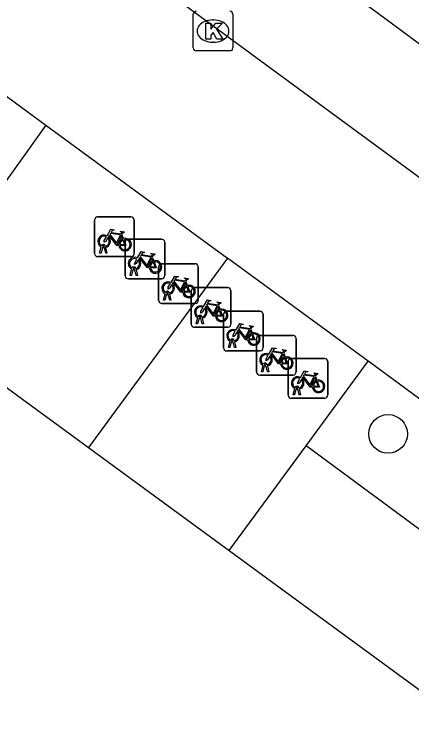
# Model space of a CAD drawing. Extents: x 161087 to 161922, y 382574 to 383873.
# Drawn here: x 161352.59 to 161362.62, y 383536.23 to 383554.13 of the extents above; entities that cross this region are included whole.
import ezdxf

# ---------------------------------------------------------------- set-up
doc = ezdxf.new("R2010")
doc.units = 0
for name, color, linetype in [('IMGEO_Boom', 7, 'Continuous'), ('IMGEO_Fietsenrek', 7, 'Continuous'), ('IMGEO_Fietspad_gesloten', 7, 'Continuous'), ('IMGEO_Kolk', 7, 'Continuous'), ('IMGEO_OVBaan_gesloten', 7, 'Continuous'), ('IMGEO_Pand', 7, 'Continuous'), ('IMGEO_Voetgangersgebied_open', 7, 'Continuous'), ('IMGEO_Voetpad_gesloten', 7, 'Continuous'), ('IMGEO_Voetpad_open', 7, 'Continuous')]:
    doc.layers.add(name, color=color, linetype=linetype)

msp = doc.modelspace()

# ---------------------------------------------------------------- linework, layer by layer
at = {"layer": 'IMGEO_Boom'}
msp.add_circle((161362.026, 383543.541), 0.489, dxfattribs=at)
at = {"layer": 'IMGEO_Fietsenrek'}
for p, q in [((161354.698, 383549.017), (161355.539, 383549.017)), ((161355.539, 383549.017), (161354.698, 383549.017)), ((161354.623, 383548.092), (161354.623, 383548.933)), ((161354.623, 383548.933), (161354.623, 383548.092)), ((161355.623, 383548.942), (161355.623, 383548.101)), ((161355.623, 383548.101), (161355.623, 383548.942)), ((161355.31, 383548.566), (161355.346, 383548.471)), ((161355.465, 383548.455), (161356.306, 383548.455)), ((161356.306, 383548.455), (161355.465, 383548.455)), ((161354.75, 383548.101), (161354.789, 383548.261)), ((161354.861, 383548.273), (161354.86, 383548.277)), ((161354.892, 383548.284), (161354.893, 383548.277)), ((161355.39, 383547.53), (161355.39, 383548.371)), ((161355.39, 383548.371), (161355.39, 383547.53)), ((161356.39, 383548.38), (161356.39, 383547.539)), ((161356.39, 383547.539), (161356.39, 383548.38)), ((161354.784, 383548.101), (161354.75, 383548.101)), ((161354.819, 383548.249), (161354.784, 383548.101)), ((161354.902, 383548.101), (161354.868, 383548.243)), ((161354.9, 383548.247), (161354.935, 383548.101)), ((161354.935, 383548.101), (161354.902, 383548.101)), ((161355.548, 383548.017), (161354.707, 383548.017)), ((161354.707, 383548.017), (161355.548, 383548.017)), ((161356.077, 383548.004), (161356.113, 383547.909)), ((161355.659, 383547.722), (161355.66, 383547.715)), ((161356.237, 383546.91), (161356.237, 383547.751)), ((161356.237, 383547.751), (161356.237, 383546.91)), ((161356.312, 383547.835), (161357.153, 383547.835)), ((161357.153, 383547.835), (161356.312, 383547.835)), ((161357.237, 383547.76), (161357.237, 383546.919)), ((161357.237, 383546.919), (161357.237, 383547.76)), ((161355.517, 383547.539), (161355.556, 383547.699)), ((161355.551, 383547.539), (161355.517, 383547.539)), ((161355.586, 383547.687), (161355.551, 383547.539)), ((161355.628, 383547.711), (161355.627, 383547.715)), ((161355.669, 383547.539), (161355.635, 383547.681)), ((161355.667, 383547.685), (161355.702, 383547.539)), ((161355.702, 383547.539), (161355.669, 383547.539)), ((161356.315, 383547.455), (161355.474, 383547.455)), ((161355.474, 383547.455), (161356.315, 383547.455)), ((161356.924, 383547.384), (161356.96, 383547.289)), ((161357.135, 383547.232), (161357.976, 383547.232)), ((161357.976, 383547.232), (161357.135, 383547.232)), ((161356.364, 383546.919), (161356.403, 383547.079)), ((161356.433, 383547.067), (161356.398, 383546.919)), ((161356.475, 383547.091), (161356.474, 383547.095)), ((161356.516, 383546.919), (161356.482, 383547.061)), ((161356.506, 383547.102), (161356.507, 383547.095)), ((161356.514, 383547.065), (161356.549, 383546.919)), ((161357.06, 383546.307), (161357.06, 383547.148)), ((161357.06, 383547.148), (161357.06, 383546.307)), ((161358.06, 383547.157), (161358.06, 383546.316)), ((161358.06, 383546.316), (161358.06, 383547.157)), ((161357.162, 383546.835), (161356.321, 383546.835)), ((161356.321, 383546.835), (161357.162, 383546.835)), ((161356.398, 383546.919), (161356.364, 383546.919)), ((161356.549, 383546.919), (161356.516, 383546.919)), ((161357.747, 383546.781), (161357.783, 383546.686)), ((161357.187, 383546.316), (161357.226, 383546.476)), ((161357.256, 383546.464), (161357.221, 383546.316)), ((161357.298, 383546.488), (161357.297, 383546.492)), ((161357.329, 383546.499), (161357.33, 383546.492)), ((161357.874, 383545.71), (161357.874, 383546.551)), ((161357.874, 383546.551), (161357.874, 383545.71)), ((161357.949, 383546.635), (161358.79, 383546.635)), ((161358.79, 383546.635), (161357.949, 383546.635)), ((161358.874, 383546.56), (161358.874, 383545.719)), ((161358.874, 383545.719), (161358.874, 383546.56)), ((161357.221, 383546.316), (161357.187, 383546.316)), ((161357.339, 383546.316), (161357.305, 383546.458)), ((161357.337, 383546.462), (161357.372, 383546.316)), ((161357.372, 383546.316), (161357.339, 383546.316)), ((161357.985, 383546.232), (161357.144, 383546.232)), ((161357.144, 383546.232), (161357.985, 383546.232)), ((161358.561, 383546.184), (161358.597, 383546.089)), ((161358.705, 383545.102), (161358.705, 383545.943)), ((161358.705, 383545.943), (161358.705, 383545.102)), ((161358.78, 383546.027), (161359.621, 383546.027)), ((161359.621, 383546.027), (161358.78, 383546.027)), ((161359.705, 383545.952), (161359.705, 383545.111)), ((161359.705, 383545.111), (161359.705, 383545.952)), ((161358.001, 383545.719), (161358.04, 383545.879)), ((161358.07, 383545.867), (161358.035, 383545.719)), ((161358.112, 383545.891), (161358.111, 383545.895)), ((161358.153, 383545.719), (161358.119, 383545.861)), ((161358.143, 383545.902), (161358.144, 383545.895)), ((161358.151, 383545.865), (161358.186, 383545.719)), ((161358.799, 383545.635), (161357.958, 383545.635)), ((161357.958, 383545.635), (161358.799, 383545.635)), ((161358.035, 383545.719), (161358.001, 383545.719)), ((161358.186, 383545.719), (161358.153, 383545.719)), ((161359.392, 383545.576), (161359.428, 383545.481)), ((161359.579, 383545.442), (161360.42, 383545.442)), ((161360.42, 383545.442), (161359.579, 383545.442)), ((161358.832, 383545.111), (161358.871, 383545.271)), ((161358.901, 383545.259), (161358.866, 383545.111)), ((161358.943, 383545.283), (161358.942, 383545.287)), ((161358.984, 383545.111), (161358.95, 383545.253)), ((161358.974, 383545.294), (161358.975, 383545.287)), ((161358.982, 383545.257), (161359.017, 383545.111)), ((161359.504, 383544.517), (161359.504, 383545.358)), ((161359.504, 383545.358), (161359.504, 383544.517)), ((161360.504, 383545.367), (161360.504, 383544.526)), ((161360.504, 383544.526), (161360.504, 383545.367)), ((161358.866, 383545.111), (161358.832, 383545.111)), ((161359.017, 383545.111), (161358.984, 383545.111)), ((161359.63, 383545.027), (161358.789, 383545.027)), ((161358.789, 383545.027), (161359.63, 383545.027)), ((161360.191, 383544.991), (161360.227, 383544.896)), ((161359.631, 383544.526), (161359.67, 383544.686)), ((161359.7, 383544.674), (161359.665, 383544.526)), ((161359.742, 383544.698), (161359.741, 383544.702)), ((161359.773, 383544.709), (161359.774, 383544.702)), ((161359.665, 383544.526), (161359.631, 383544.526)), ((161359.783, 383544.526), (161359.749, 383544.668)), ((161359.781, 383544.672), (161359.816, 383544.526)), ((161359.816, 383544.526), (161359.783, 383544.526)), ((161360.429, 383544.442), (161359.588, 383544.442)), ((161359.588, 383544.442), (161360.429, 383544.442))]:
    msp.add_line(p, q, dxfattribs=at)
for points in [[(161354.936, 383548.543), (161355.031, 383548.707), (161355.117, 383548.693), (161355.119, 383548.684), (161355.063, 383548.673), (161355.036, 383548.628), (161355.292, 383548.587)], [(161355.292, 383548.587), (161355.317, 383548.636), (161355.311, 383548.64), (161355.288, 383548.644), (161355.276, 383548.651), (161355.275, 383548.654), (161355.277, 383548.659), (161355.372, 383548.644), (161355.374, 383548.634), (161355.364, 383548.621), (161355.352, 383548.615), (161355.338, 383548.621), (161355.31, 383548.566)], [(161354.957, 383548.491), (161354.905, 383548.401), (161354.865, 383548.376), (161354.866, 383548.423), (161354.921, 383548.517)], [(161355.232, 383548.299), (161355.182, 383548.299), (161354.991, 383548.55), (161354.972, 383548.518)], [(161355.279, 383548.562), (161355.022, 383548.603), (161355.005, 383548.574), (161355.172, 383548.354), (161355.279, 383548.562)], [(161355.327, 383548.464), (161355.297, 383548.541), (161355.188, 383548.323), (161355.231, 383548.323)], [(161355.261, 383548.323), (161355.381, 383548.322), (161355.337, 383548.436)], [(161355.357, 383548.443), (161355.412, 383548.298), (161355.262, 383548.298)], [(161355.703, 383547.981), (161355.798, 383548.145), (161355.884, 383548.131), (161355.886, 383548.122), (161355.83, 383548.111), (161355.803, 383548.066), (161356.059, 383548.025)], [(161356.059, 383548.025), (161356.084, 383548.074), (161356.078, 383548.078), (161356.055, 383548.082), (161356.043, 383548.089), (161356.042, 383548.092), (161356.044, 383548.097), (161356.139, 383548.082), (161356.141, 383548.072), (161356.131, 383548.059), (161356.119, 383548.053), (161356.105, 383548.059), (161356.077, 383548.004)], [(161355.724, 383547.929), (161355.672, 383547.839), (161355.632, 383547.814), (161355.633, 383547.861), (161355.688, 383547.955)], [(161355.999, 383547.737), (161355.949, 383547.737), (161355.758, 383547.988), (161355.739, 383547.956)], [(161356.046, 383548), (161355.789, 383548.041), (161355.772, 383548.012), (161355.939, 383547.792), (161356.046, 383548)], [(161356.094, 383547.902), (161356.064, 383547.979), (161355.955, 383547.761), (161355.998, 383547.761)], [(161356.028, 383547.761), (161356.148, 383547.76), (161356.104, 383547.874)], [(161356.124, 383547.881), (161356.179, 383547.736), (161356.029, 383547.736)], [(161356.55, 383547.361), (161356.645, 383547.525), (161356.731, 383547.511), (161356.733, 383547.502), (161356.677, 383547.491), (161356.65, 383547.446), (161356.906, 383547.405)], [(161356.846, 383547.117), (161356.796, 383547.117), (161356.605, 383547.368), (161356.586, 383547.336)], [(161356.893, 383547.38), (161356.636, 383547.421), (161356.619, 383547.392), (161356.786, 383547.172), (161356.893, 383547.38)], [(161356.906, 383547.405), (161356.931, 383547.454), (161356.925, 383547.458), (161356.902, 383547.462), (161356.89, 383547.469), (161356.889, 383547.472), (161356.891, 383547.477), (161356.986, 383547.462), (161356.988, 383547.452), (161356.978, 383547.439), (161356.966, 383547.433), (161356.952, 383547.439), (161356.924, 383547.384)], [(161356.571, 383547.309), (161356.519, 383547.219), (161356.479, 383547.194), (161356.48, 383547.241), (161356.535, 383547.335)], [(161356.941, 383547.282), (161356.911, 383547.359), (161356.802, 383547.141), (161356.845, 383547.141)], [(161356.875, 383547.141), (161356.995, 383547.14), (161356.951, 383547.254)], [(161356.971, 383547.261), (161357.026, 383547.116), (161356.876, 383547.116)], [(161357.373, 383546.758), (161357.468, 383546.922), (161357.554, 383546.908), (161357.556, 383546.899), (161357.5, 383546.888), (161357.473, 383546.843), (161357.729, 383546.802)], [(161357.729, 383546.802), (161357.754, 383546.851), (161357.748, 383546.855), (161357.725, 383546.859), (161357.713, 383546.866), (161357.712, 383546.869), (161357.714, 383546.874), (161357.809, 383546.859), (161357.811, 383546.849), (161357.801, 383546.836), (161357.789, 383546.83), (161357.775, 383546.836), (161357.747, 383546.781)], [(161357.394, 383546.706), (161357.342, 383546.616), (161357.302, 383546.591), (161357.303, 383546.638), (161357.358, 383546.732)], [(161357.669, 383546.514), (161357.619, 383546.514), (161357.428, 383546.765), (161357.409, 383546.733)], [(161357.716, 383546.777), (161357.459, 383546.818), (161357.442, 383546.789), (161357.609, 383546.569), (161357.716, 383546.777)], [(161357.764, 383546.679), (161357.734, 383546.756), (161357.625, 383546.538), (161357.668, 383546.538)], [(161357.698, 383546.538), (161357.818, 383546.537), (161357.774, 383546.651)], [(161357.794, 383546.658), (161357.849, 383546.513), (161357.699, 383546.513)], [(161358.187, 383546.161), (161358.282, 383546.325), (161358.368, 383546.311), (161358.37, 383546.302), (161358.314, 383546.291), (161358.287, 383546.246), (161358.543, 383546.205)], [(161358.208, 383546.109), (161358.156, 383546.019), (161358.116, 383545.994), (161358.117, 383546.041), (161358.172, 383546.135)], [(161358.483, 383545.917), (161358.433, 383545.917), (161358.242, 383546.168), (161358.223, 383546.136)], [(161358.53, 383546.18), (161358.273, 383546.221), (161358.256, 383546.192), (161358.423, 383545.972), (161358.53, 383546.18)], [(161358.578, 383546.082), (161358.548, 383546.159), (161358.439, 383545.941), (161358.482, 383545.941)], [(161358.543, 383546.205), (161358.568, 383546.254), (161358.562, 383546.258), (161358.539, 383546.262), (161358.527, 383546.269), (161358.526, 383546.272), (161358.528, 383546.277), (161358.623, 383546.262), (161358.625, 383546.252), (161358.615, 383546.239), (161358.603, 383546.233), (161358.589, 383546.239), (161358.561, 383546.184)], [(161358.512, 383545.941), (161358.632, 383545.94), (161358.588, 383546.054)], [(161358.608, 383546.061), (161358.663, 383545.916), (161358.513, 383545.916)], [(161359.018, 383545.553), (161359.113, 383545.717), (161359.199, 383545.703), (161359.201, 383545.694), (161359.145, 383545.683), (161359.118, 383545.638), (161359.374, 383545.597)], [(161359.361, 383545.572), (161359.104, 383545.613), (161359.087, 383545.584), (161359.254, 383545.364), (161359.361, 383545.572)], [(161359.374, 383545.597), (161359.399, 383545.646), (161359.393, 383545.65), (161359.37, 383545.654), (161359.358, 383545.661), (161359.357, 383545.664), (161359.359, 383545.669), (161359.454, 383545.654), (161359.456, 383545.644), (161359.446, 383545.631), (161359.434, 383545.625), (161359.42, 383545.631), (161359.392, 383545.576)], [(161359.039, 383545.501), (161358.987, 383545.411), (161358.947, 383545.386), (161358.948, 383545.433), (161359.003, 383545.527)], [(161359.314, 383545.309), (161359.264, 383545.309), (161359.073, 383545.56), (161359.054, 383545.528)], [(161359.409, 383545.474), (161359.379, 383545.551), (161359.27, 383545.333), (161359.313, 383545.333)], [(161359.343, 383545.333), (161359.463, 383545.332), (161359.419, 383545.446)], [(161359.439, 383545.453), (161359.494, 383545.308), (161359.344, 383545.308)], [(161359.817, 383544.968), (161359.912, 383545.132), (161359.998, 383545.118), (161360, 383545.109), (161359.944, 383545.098), (161359.917, 383545.053), (161360.173, 383545.012)], [(161360.173, 383545.012), (161360.198, 383545.061), (161360.192, 383545.065), (161360.169, 383545.069), (161360.157, 383545.076), (161360.156, 383545.079), (161360.158, 383545.084), (161360.253, 383545.069), (161360.255, 383545.059), (161360.245, 383545.046), (161360.233, 383545.04), (161360.219, 383545.046), (161360.191, 383544.991)], [(161359.838, 383544.916), (161359.786, 383544.826), (161359.746, 383544.801), (161359.747, 383544.848), (161359.802, 383544.942)], [(161360.113, 383544.724), (161360.063, 383544.724), (161359.872, 383544.975), (161359.853, 383544.943)], [(161360.16, 383544.987), (161359.903, 383545.028), (161359.886, 383544.999), (161360.053, 383544.779), (161360.16, 383544.987)], [(161360.208, 383544.889), (161360.178, 383544.966), (161360.069, 383544.748), (161360.112, 383544.748)], [(161360.142, 383544.748), (161360.262, 383544.747), (161360.218, 383544.861)], [(161360.238, 383544.868), (161360.293, 383544.723), (161360.143, 383544.723)]]:
    msp.add_lwpolyline(points, dxfattribs=at)
for centre, radius, start, end in [((161354.701, 383548.939), 0.0779, 92.4484, 184.2845), ((161354.701, 383548.939), 0.0779, 92.4484, 184.2845), ((161355.545, 383548.939), 0.0779, 2.4484, 94.2845), ((161355.545, 383548.939), 0.0779, 2.4484, 94.2845), ((161354.863, 383548.402), 0.159, 62.6766, 242.1369), ((161354.863, 383548.402), 0.129, 63.3192, 238.903), ((161354.863, 383548.402), 0.129, 283.6043, 43.4302), ((161354.863, 383548.402), 0.159, 283.5766, 46.6042), ((161355.39, 383548.318), 0.159, 113.3408, 178.3217), ((161355.39, 383548.318), 0.159, 187.0065, 105.7708), ((161355.39, 383548.318), 0.129, 113.923, 177.9556), ((161355.39, 383548.318), 0.129, 188.6715, 104.5883), ((161355.468, 383548.377), 0.0779, 92.4484, 184.2845), ((161355.468, 383548.377), 0.0779, 92.4484, 184.2845), ((161356.312, 383548.377), 0.0779, 2.4484, 94.2845), ((161356.312, 383548.377), 0.0779, 2.4484, 94.2845), ((161354.843, 383548.273), 0.0499, 12.8025, 158.6934), ((161354.843, 383548.273), 0.0174, 12.8025, 163.4502), ((161354.863, 383548.402), 0.129, 253.415, 269.0204), ((161354.701, 383548.095), 0.0779, 182.4484, 274.2845), ((161354.701, 383548.095), 0.0779, 182.4484, 274.2845), ((161354.863, 383548.402), 0.159, 253.9967, 271.7867), ((161355.545, 383548.095), 0.0779, 272.4484, 4.2845), ((161355.545, 383548.095), 0.0779, 272.4484, 4.2845), ((161355.63, 383547.84), 0.159, 62.6766, 242.1369), ((161355.63, 383547.84), 0.129, 63.3192, 238.903), ((161355.63, 383547.84), 0.129, 283.6043, 43.4302), ((161355.63, 383547.84), 0.159, 283.5766, 46.6042), ((161356.157, 383547.756), 0.159, 113.3408, 178.3217), ((161356.157, 383547.756), 0.159, 187.0065, 105.7708), ((161355.61, 383547.711), 0.0499, 12.8025, 158.6934), ((161355.61, 383547.711), 0.0174, 12.8025, 163.4502), ((161356.157, 383547.756), 0.129, 113.923, 177.9556), ((161356.157, 383547.756), 0.129, 188.6715, 104.5883), ((161356.315, 383547.757), 0.0779, 92.4484, 184.2845), ((161356.315, 383547.757), 0.0779, 92.4484, 184.2845), ((161357.159, 383547.757), 0.0779, 2.4484, 94.2845), ((161357.159, 383547.757), 0.0779, 2.4484, 94.2845), ((161355.63, 383547.84), 0.159, 253.9967, 271.7867), ((161355.63, 383547.84), 0.129, 253.415, 269.0204), ((161356.312, 383547.533), 0.0779, 272.4484, 4.2845), ((161356.312, 383547.533), 0.0779, 272.4484, 4.2845), ((161355.468, 383547.533), 0.0779, 182.4484, 274.2845), ((161355.468, 383547.533), 0.0779, 182.4484, 274.2845), ((161356.477, 383547.22), 0.159, 62.6766, 242.1369), ((161356.477, 383547.22), 0.129, 63.3192, 238.903), ((161356.477, 383547.22), 0.129, 283.6043, 43.4302), ((161356.477, 383547.22), 0.159, 283.5766, 46.6042), ((161357.004, 383547.136), 0.159, 113.3408, 178.3217), ((161357.004, 383547.136), 0.159, 187.0065, 105.7708), ((161357.004, 383547.136), 0.129, 113.923, 177.9556), ((161357.004, 383547.136), 0.129, 188.6715, 104.5883), ((161357.138, 383547.154), 0.0779, 92.4484, 184.2845), ((161357.138, 383547.154), 0.0779, 92.4484, 184.2845), ((161357.982, 383547.154), 0.0779, 2.4484, 94.2845), ((161357.982, 383547.154), 0.0779, 2.4484, 94.2845), ((161356.457, 383547.091), 0.0499, 12.8025, 158.6934), ((161356.477, 383547.22), 0.159, 253.9967, 271.7867), ((161356.457, 383547.091), 0.0174, 12.8025, 163.4502), ((161356.477, 383547.22), 0.129, 253.415, 269.0204), ((161356.315, 383546.913), 0.0779, 182.4484, 274.2845), ((161356.315, 383546.913), 0.0779, 182.4484, 274.2845), ((161357.159, 383546.913), 0.0779, 272.4484, 4.2845), ((161357.159, 383546.913), 0.0779, 272.4484, 4.2845), ((161357.3, 383546.617), 0.159, 62.6766, 242.1369), ((161357.3, 383546.617), 0.129, 63.3192, 238.903), ((161357.3, 383546.617), 0.129, 283.6043, 43.4302), ((161357.3, 383546.617), 0.159, 283.5766, 46.6042), ((161357.827, 383546.533), 0.159, 113.3408, 178.3217), ((161357.827, 383546.533), 0.159, 187.0065, 105.7708), ((161357.827, 383546.533), 0.129, 113.923, 177.9556), ((161357.827, 383546.533), 0.129, 188.6715, 104.5883), ((161357.28, 383546.488), 0.0499, 12.8025, 158.6934), ((161357.3, 383546.617), 0.159, 253.9967, 271.7867), ((161357.28, 383546.488), 0.0174, 12.8025, 163.4502), ((161357.3, 383546.617), 0.129, 253.415, 269.0204), ((161357.952, 383546.557), 0.0779, 92.4484, 184.2845), ((161357.952, 383546.557), 0.0779, 92.4484, 184.2845), ((161358.796, 383546.557), 0.0779, 2.4484, 94.2845), ((161358.796, 383546.557), 0.0779, 2.4484, 94.2845), ((161357.138, 383546.31), 0.0779, 182.4484, 274.2845), ((161357.138, 383546.31), 0.0779, 182.4484, 274.2845), ((161357.982, 383546.31), 0.0779, 272.4484, 4.2845), ((161357.982, 383546.31), 0.0779, 272.4484, 4.2845), ((161358.114, 383546.02), 0.159, 62.6766, 242.1369), ((161358.114, 383546.02), 0.129, 63.3192, 238.903), ((161358.114, 383546.02), 0.129, 283.6043, 43.4302), ((161358.114, 383546.02), 0.159, 283.5766, 46.6042), ((161358.094, 383545.891), 0.0499, 12.8025, 158.6934), ((161358.641, 383545.936), 0.159, 113.3408, 178.3217), ((161358.641, 383545.936), 0.159, 187.0065, 105.7708), ((161358.641, 383545.936), 0.129, 113.923, 177.9556), ((161358.641, 383545.936), 0.129, 188.6715, 104.5883), ((161358.783, 383545.949), 0.0779, 92.4484, 184.2845), ((161358.783, 383545.949), 0.0779, 92.4484, 184.2845), ((161359.627, 383545.949), 0.0779, 2.4484, 94.2845), ((161359.627, 383545.949), 0.0779, 2.4484, 94.2845), ((161358.114, 383546.02), 0.159, 253.9967, 271.7867), ((161358.094, 383545.891), 0.0174, 12.8025, 163.4502), ((161358.114, 383546.02), 0.129, 253.415, 269.0204), ((161357.952, 383545.713), 0.0779, 182.4484, 274.2845), ((161357.952, 383545.713), 0.0779, 182.4484, 274.2845), ((161358.945, 383545.412), 0.159, 62.6766, 242.1369), ((161358.796, 383545.713), 0.0779, 272.4484, 4.2845), ((161358.796, 383545.713), 0.0779, 272.4484, 4.2845), ((161358.945, 383545.412), 0.129, 63.3192, 238.903), ((161358.945, 383545.412), 0.129, 283.6043, 43.4302), ((161358.945, 383545.412), 0.159, 283.5766, 46.6042), ((161359.472, 383545.328), 0.159, 113.3408, 178.3217), ((161359.472, 383545.328), 0.159, 187.0065, 105.7708), ((161359.472, 383545.328), 0.129, 113.923, 177.9556), ((161359.472, 383545.328), 0.129, 188.6715, 104.5883), ((161359.582, 383545.364), 0.0779, 92.4484, 184.2845), ((161359.582, 383545.364), 0.0779, 92.4484, 184.2845), ((161360.426, 383545.364), 0.0779, 2.4484, 94.2845), ((161360.426, 383545.364), 0.0779, 2.4484, 94.2845), ((161358.925, 383545.283), 0.0499, 12.8025, 158.6934), ((161358.945, 383545.412), 0.159, 253.9967, 271.7867), ((161358.925, 383545.283), 0.0174, 12.8025, 163.4502), ((161358.945, 383545.412), 0.129, 253.415, 269.0204), ((161358.783, 383545.105), 0.0779, 182.4484, 274.2845), ((161358.783, 383545.105), 0.0779, 182.4484, 274.2845), ((161359.627, 383545.105), 0.0779, 272.4484, 4.2845), ((161359.627, 383545.105), 0.0779, 272.4484, 4.2845), ((161359.744, 383544.827), 0.159, 62.6766, 242.1369), ((161359.744, 383544.827), 0.129, 63.3192, 238.903), ((161359.744, 383544.827), 0.129, 283.6043, 43.4302), ((161359.744, 383544.827), 0.159, 283.5766, 46.6042), ((161360.271, 383544.743), 0.159, 113.3408, 178.3217), ((161360.271, 383544.743), 0.159, 187.0065, 105.7708), ((161360.271, 383544.743), 0.129, 113.923, 177.9556), ((161360.271, 383544.743), 0.129, 188.6715, 104.5883), ((161359.724, 383544.698), 0.0499, 12.8025, 158.6934), ((161359.744, 383544.827), 0.159, 253.9967, 271.7867), ((161359.724, 383544.698), 0.0174, 12.8025, 163.4502), ((161359.744, 383544.827), 0.129, 253.415, 269.0204), ((161359.582, 383544.52), 0.0779, 182.4484, 274.2845), ((161359.582, 383544.52), 0.0779, 182.4484, 274.2845), ((161360.426, 383544.52), 0.0779, 272.4484, 4.2845), ((161360.426, 383544.52), 0.0779, 272.4484, 4.2845)]:
    msp.add_arc(centre, radius, start, end, dxfattribs=at)
at = {"layer": 'IMGEO_Fietspad_gesloten'}
for points in [[(161356.043, 383555.001), (161356.248, 383554.848), (161364.353, 383548.887), (161384.036, 383534.394)], [(161351.783, 383552.513), (161353.394, 383551.332)], [(161353.394, 383551.332), (161357.975, 383547.977)], [(161361.525, 383545.377), (161357.975, 383547.977)], [(161370.397, 383538.844), (161361.552, 383545.357), (161361.525, 383545.377)]]:
    msp.add_lwpolyline(points, dxfattribs=at)
at = {"layer": 'IMGEO_Kolk'}
for p, q in [((161357.109, 383553.281), (161357.109, 383554.133)), ((161357.597, 383553.987), (161357.622, 383553.987)), ((161358.11, 383554.133), (161358.11, 383553.281)), ((161357.62, 383553.427), (161357.595, 383553.427)), ((161358.036, 383553.207), (161357.184, 383553.207))]:
    msp.add_line(p, q, dxfattribs=at)
for points in [[(161357.109, 383553.281), (161357.109, 383554.133)], [(161358.11, 383554.133), (161358.11, 383553.281)], [(161357.43, 383553.907), (161357.553, 383553.907), (161357.553, 383553.756), (161357.683, 383553.907), (161357.847, 383553.907), (161357.701, 383553.756), (161357.854, 383553.507), (161357.702, 383553.507), (161357.617, 383553.671), (161357.553, 383553.604), (161357.553, 383553.507), (161357.43, 383553.507), (161357.43, 383553.907)], [(161358.036, 383553.207), (161357.184, 383553.207)]]:
    msp.add_lwpolyline(points, dxfattribs=at)
for centre, start, end in [((161357.186, 383554.131), 91.552, 178.448), ((161357.186, 383554.131), 91.552, 178.448), ((161358.034, 383554.131), 1.552, 88.448), ((161358.034, 383554.131), 1.552, 88.448), ((161357.186, 383553.283), 181.552, 268.448), ((161357.186, 383553.283), 181.552, 268.448), ((161358.034, 383553.283), 271.552, 358.448), ((161358.034, 383553.283), 271.552, 358.448)]:
    msp.add_arc(centre, 0.0765, start, end, dxfattribs=at)
for centre, major_axis, ratio, start_param, end_param in [((161357.596, 383553.707), (-0.387, 0.002), 0.722429, 4.712389, 7.853982), ((161357.621, 383553.707), (-0.39, 0.002), 0.717154, 1.570796, 4.712389)]:
    msp.add_ellipse(centre, major_axis=major_axis, ratio=ratio, start_param=start_param, end_param=end_param, dxfattribs=at)
at = {"layer": 'IMGEO_OVBaan_gesloten'}
msp.add_lwpolyline([(161385.611, 383536.518), (161385.533, 383536.576), (161373.37, 383545.571), (161361.784, 383554.138), (161357.636, 383557.181)], dxfattribs=at)
at = {"layer": 'IMGEO_Pand'}
for points in [[(161325.425, 383543.964), (161324.935, 383548.905), (161343.791, 383550.761), (161344.073, 383550.789), (161348.11, 383547.853), (161354.469, 383543.195)], [(161354.469, 383543.195), (161358.018, 383540.596)], [(161358.018, 383540.596), (161374.723, 383528.36)]]:
    msp.add_lwpolyline(points, dxfattribs=at)
at = {"layer": 'IMGEO_Voetgangersgebied_open'}
msp.add_lwpolyline([(161353.394, 383551.332), (161351.878, 383549.224), (161346.129, 383553.448), (161347.908, 383555.85)], dxfattribs=at)
at = {"layer": 'IMGEO_Voetpad_gesloten'}
for points in [[(161357.975, 383547.977), (161354.469, 383543.195)], [(161359.96, 383543.243), (161361.525, 383545.377)], [(161358.018, 383540.596), (161359.96, 383543.243)]]:
    msp.add_lwpolyline(points, dxfattribs=at)
at = {"layer": 'IMGEO_Voetpad_open'}
msp.add_lwpolyline([(161370.397, 383538.844), (161368.823, 383536.697), (161359.96, 383543.243)], dxfattribs=at)

doc.saveas('drawing.dxf')
